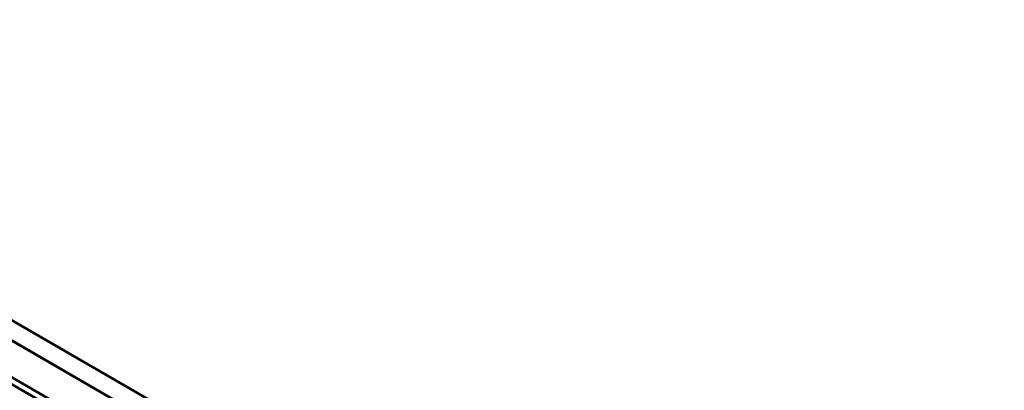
# Model space of a CAD drawing. Header units: millimetres. Extents: x 0 to 4638, y -120 to 1188.
# Tile 273 of 276: x 1499 to 1577, y 567 to 597. Entities that reach past the tile are written whole.
import ezdxf

# ---------------------------------------------------------------- set-up
doc = ezdxf.new("R2010")
doc.units = ezdxf.units.MM
doc.header["$LTSCALE"] = 2
doc.layers.add('Sichtbar (ISO)', color=7, linetype='Continuous', lineweight=50)

msp = doc.modelspace()

# ---------------------------------------------------------------- linework, layer by layer
at = {"layer": 'Sichtbar (ISO)'}
for p, q in [((1572.4339, 525.1183), (1338.6644, 660.0852)), ((1576.7944, 527.6358), (1459.9333, 595.1057)), ((1575.4038, 526.8329), (1458.5426, 594.3028)), ((1458.6854, 594.2203), (1575.261, 526.9154)), ((1474.0098, 582.4878), (1510.1563, 561.6187))]:
    msp.add_line(p, q, dxfattribs=at)

doc.saveas('drawing.dxf')
